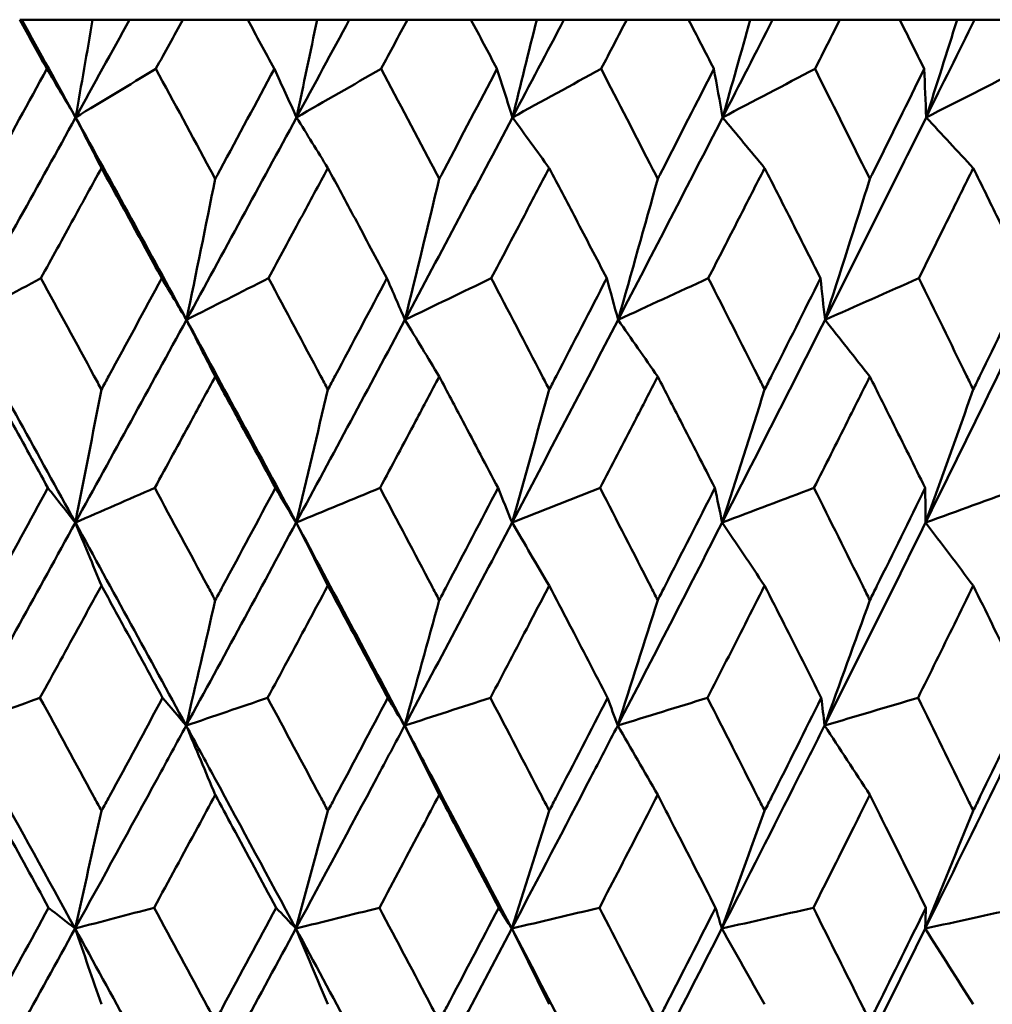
# Model space of a CAD drawing. Header units: millimetres. Extents: x 113 to 2969, y 62 to 2427.
# Tile 287 of 318: x 2054.04 to 2059.18, y 147.13 to 152.33. Entities that reach past the tile are written whole.
import ezdxf

# ---------------------------------------------------------------- set-up
doc = ezdxf.new("R2010")
doc.units = ezdxf.units.MM
doc.header["$LTSCALE"] = 12
doc.layers.add('Widoczne (ISO)', color=7, linetype='Continuous', lineweight=50)

msp = doc.modelspace()

# ---------------------------------------------------------------- linework, layer by layer
at = {"layer": 'Widoczne (ISO)'}
for p, q in [((2054.0426, 152.3297), (2054.0532, 152.3297)), ((2054.0532, 152.3297), (2054.4277, 152.3297)), ((2054.4277, 152.3297), (2054.6223, 152.3297)), ((2054.6223, 152.3297), (2054.9029, 152.3297)), ((2055.2459, 152.3297), (2054.9029, 152.3297)), ((2055.2459, 152.3297), (2055.6126, 152.3297)), ((2055.6126, 152.3297), (2055.7823, 152.3297)), ((2055.7823, 152.3297), (2056.0888, 152.3297)), ((2056.4242, 152.3297), (2056.0888, 152.3297)), ((2056.4242, 152.3297), (2056.7711, 152.3297)), ((2056.7711, 152.3297), (2056.9151, 152.3297)), ((2056.9151, 152.3297), (2057.2464, 152.3297)), ((2057.5727, 152.3297), (2057.2464, 152.3297)), ((2057.5727, 152.3297), (2057.8985, 152.3297)), ((2057.8985, 152.3297), (2058.0162, 152.3297)), ((2058.0162, 152.3297), (2058.371, 152.3297)), ((2058.687, 152.3297), (2058.371, 152.3297)), ((2058.687, 152.3297), (2058.9903, 152.3297)), ((2058.9903, 152.3297), (2059.0814, 152.3297)), ((2059.0814, 152.3297), (2059.4582, 152.3297))]:
    msp.add_line(p, q, dxfattribs=at)
msp.add_circle((2048.8943, 112.3297), 50, dxfattribs=at)
for points, knots in [([(2054.1859, 152.0704), (2054.1857, 152.0709), (2054.1854, 152.0715), (2054.1376, 152.1579), (2054.0901, 152.2438), (2054.0426, 152.3297)], [0.02951568, 0.02951568, 0.02951568, 0.02951568, 0.02969929, 0.02969929, 0.05939589, 0.05939589, 0.05939589, 0.05939589]), ([(2054.9029, 152.3297), (2054.856, 152.2438), (2054.809, 152.1579), (2054.7616, 152.0715), (2054.7614, 152.0709), (2054.7611, 152.0704)], [0, 0, 0, 0, 0.02969567, 0.02969567, 0.02988021, 0.02988021, 0.02988021, 0.02988021]), ([(2055.3866, 152.0704), (2055.3863, 152.0709), (2055.386, 152.0715), (2055.3392, 152.1579), (2055.2926, 152.2438), (2055.2459, 152.3297)], [0.02951568, 0.02951568, 0.02951568, 0.02951568, 0.02969929, 0.02969929, 0.05939589, 0.05939589, 0.05939589, 0.05939589]), ([(2056.0888, 152.3297), (2056.0429, 152.2438), (2055.9969, 152.1579), (2055.9506, 152.0715), (2055.9503, 152.0709), (2055.9501, 152.0704)], [0, 0, 0, 0, 0.02969567, 0.02969567, 0.02988021, 0.02988021, 0.02988021, 0.02988021]), ([(2056.5616, 152.0704), (2056.5613, 152.0709), (2056.561, 152.0715), (2056.5153, 152.1579), (2056.4698, 152.2438), (2056.4242, 152.3297)], [0.02951568, 0.02951568, 0.02951568, 0.02951568, 0.02969929, 0.02969929, 0.05939589, 0.05939589, 0.05939589, 0.05939589]), ([(2057.2464, 152.3297), (2057.2017, 152.2438), (2057.1569, 152.1579), (2057.1118, 152.0715), (2057.1115, 152.0709), (2057.1112, 152.0704)], [0, 0, 0, 0, 0.02969567, 0.02969567, 0.02988021, 0.02988021, 0.02988021, 0.02988021]), ([(2057.7063, 152.0704), (2057.706, 152.0709), (2057.7057, 152.0715), (2057.6613, 152.1579), (2057.6171, 152.2438), (2057.5727, 152.3297)], [0.02951568, 0.02951568, 0.02951568, 0.02951568, 0.02969929, 0.02969929, 0.05939589, 0.05939589, 0.05939589, 0.05939589]), ([(2058.371, 152.3297), (2058.3276, 152.2438), (2058.2842, 152.1579), (2058.2405, 152.0715), (2058.2402, 152.0709), (2058.2399, 152.0704)], [0, 0, 0, 0, 0.02969567, 0.02969567, 0.02988021, 0.02988021, 0.02988021, 0.02988021]), ([(2058.8162, 152.0704), (2058.816, 152.0709), (2058.8157, 152.0715), (2058.7727, 152.1579), (2058.7299, 152.2438), (2058.687, 152.3297)], [0.02951568, 0.02951568, 0.02951568, 0.02951568, 0.02969929, 0.02969929, 0.05939589, 0.05939589, 0.05939589, 0.05939589]), ([(2053.8681, 151.4894), (2053.877, 151.5056), (2053.8859, 151.5218), (2053.992, 151.7155), (2054.0891, 151.893), (2054.1859, 152.0704)], [0.0853813, 0.0853813, 0.0853813, 0.0853813, 0.09097809, 0.09097809, 0.15214536, 0.15214536, 0.15214536, 0.15214536]), ([(2054.7611, 152.0704), (2054.857, 151.8931), (2054.9528, 151.7157), (2055.0571, 151.5221), (2055.0659, 151.5057), (2055.0746, 151.4894)], [0.0297954, 0.0297954, 0.0297954, 0.0297954, 0.09092493, 0.09092493, 0.09655955, 0.09655955, 0.09655955, 0.09655955]), ([(2055.0746, 151.4894), (2055.0834, 151.5056), (2055.0921, 151.5218), (2055.1963, 151.7155), (2055.2915, 151.893), (2055.3866, 152.0704)], [0.0853813, 0.0853813, 0.0853813, 0.0853813, 0.09097809, 0.09097809, 0.15214536, 0.15214536, 0.15214536, 0.15214536]), ([(2055.9501, 152.0704), (2056.044, 151.8931), (2056.1376, 151.7157), (2056.2396, 151.5221), (2056.2482, 151.5057), (2056.2568, 151.4894)], [0.0297954, 0.0297954, 0.0297954, 0.0297954, 0.09092493, 0.09092493, 0.09655955, 0.09655955, 0.09655955, 0.09655955]), ([(2056.2568, 151.4894), (2056.2653, 151.5056), (2056.2739, 151.5218), (2056.3757, 151.7155), (2056.4688, 151.893), (2056.5616, 152.0704)], [0.0853813, 0.0853813, 0.0853813, 0.0853813, 0.09097809, 0.09097809, 0.15214536, 0.15214536, 0.15214536, 0.15214536]), ([(2057.1112, 152.0704), (2057.2027, 151.8931), (2057.2939, 151.7157), (2057.3932, 151.5221), (2057.4015, 151.5057), (2057.4099, 151.4894)], [0.0297954, 0.0297954, 0.0297954, 0.0297954, 0.09092493, 0.09092493, 0.09655955, 0.09655955, 0.09655955, 0.09655955]), ([(2057.4099, 151.4894), (2057.4182, 151.5056), (2057.4265, 151.5218), (2057.5256, 151.7155), (2057.6161, 151.893), (2057.7063, 152.0704)], [0.0853813, 0.0853813, 0.0853813, 0.0853813, 0.09097809, 0.09097809, 0.15214536, 0.15214536, 0.15214536, 0.15214536]), ([(2058.2399, 152.0704), (2058.3287, 151.8931), (2058.4171, 151.7157), (2058.5132, 151.5221), (2058.5213, 151.5057), (2058.5294, 151.4894)], [0.0297954, 0.0297954, 0.0297954, 0.0297954, 0.09092493, 0.09092493, 0.09655955, 0.09655955, 0.09655955, 0.09655955]), ([(2058.5294, 151.4894), (2058.5374, 151.5056), (2058.5455, 151.5218), (2058.6414, 151.7155), (2058.729, 151.893), (2058.8162, 152.0704)], [0.0853813, 0.0853813, 0.0853813, 0.0853813, 0.09097809, 0.09097809, 0.15214536, 0.15214536, 0.15214536, 0.15214536]), ([(2054.4741, 151.5471), (2054.4253, 151.4582), (2054.3765, 151.3693), (2054.2699, 151.1755), (2054.2122, 151.0706), (2054.1544, 150.9657)], [0.03078053, 0.03078053, 0.03078053, 0.03078053, 0.06149921, 0.06149921, 0.09773041, 0.09773041, 0.09773041, 0.09773041]), ([(2054.7923, 150.9657), (2054.7351, 151.0706), (2054.6778, 151.1755), (2054.5717, 151.3692), (2054.523, 151.4581), (2054.4741, 151.5471)], [0.02528165, 0.02528165, 0.02528165, 0.02528165, 0.06150593, 0.06150593, 0.09223152, 0.09223152, 0.09223152, 0.09223152]), ([(2055.6691, 151.5471), (2055.6212, 151.4582), (2055.5734, 151.3693), (2055.4689, 151.1755), (2055.4123, 151.0706), (2055.3557, 150.9657)], [0.03078053, 0.03078053, 0.03078053, 0.03078053, 0.06149921, 0.06149921, 0.09773041, 0.09773041, 0.09773041, 0.09773041]), ([(2055.9806, 150.9657), (2055.9246, 151.0706), (2055.8685, 151.1755), (2055.7647, 151.3692), (2055.7169, 151.4581), (2055.6691, 151.5471)], [0.02528165, 0.02528165, 0.02528165, 0.02528165, 0.06150593, 0.06150593, 0.09223152, 0.09223152, 0.09223152, 0.09223152]), ([(2056.8373, 151.5471), (2056.7906, 151.4582), (2056.7439, 151.3693), (2056.642, 151.1755), (2056.5867, 151.0706), (2056.5314, 150.9657)], [0.03078053, 0.03078053, 0.03078053, 0.03078053, 0.06149921, 0.06149921, 0.09773041, 0.09773041, 0.09773041, 0.09773041]), ([(2057.141, 150.9657), (2057.0864, 151.0706), (2057.0318, 151.1755), (2056.9305, 151.3692), (2056.8839, 151.4581), (2056.8373, 151.5471)], [0.02528165, 0.02528165, 0.02528165, 0.02528165, 0.06150593, 0.06150593, 0.09223152, 0.09223152, 0.09223152, 0.09223152]), ([(2057.9741, 151.5471), (2057.9288, 151.4582), (2057.8835, 151.3693), (2057.7844, 151.1755), (2057.7307, 151.0706), (2057.6769, 150.9657)], [0.03078053, 0.03078053, 0.03078053, 0.03078053, 0.06149921, 0.06149921, 0.09773041, 0.09773041, 0.09773041, 0.09773041]), ([(2058.2688, 150.9657), (2058.2159, 151.0706), (2058.1629, 151.1755), (2058.0646, 151.3692), (2058.0194, 151.4581), (2057.9741, 151.5471)], [0.02528165, 0.02528165, 0.02528165, 0.02528165, 0.06150593, 0.06150593, 0.09223152, 0.09223152, 0.09223152, 0.09223152]), ([(2059.0751, 151.5471), (2059.0314, 151.4582), (2058.9876, 151.3693), (2058.8918, 151.1755), (2058.8399, 151.0706), (2058.7879, 150.9657)], [0.03078053, 0.03078053, 0.03078053, 0.03078053, 0.06149921, 0.06149921, 0.09773041, 0.09773041, 0.09773041, 0.09773041]), ([(2059.3596, 150.9657), (2059.3086, 151.0706), (2059.2574, 151.1755), (2059.1625, 151.3692), (2059.1189, 151.4581), (2059.0751, 151.5471)], [0.02528165, 0.02528165, 0.02528165, 0.02528165, 0.06150593, 0.06150593, 0.09223152, 0.09223152, 0.09223152, 0.09223152]), ([(2054.1544, 150.9657), (2054.248, 150.7942), (2054.3414, 150.6227), (2054.4478, 150.4269), (2054.461, 150.4026), (2054.4741, 150.3784)], [0.02983351, 0.02983351, 0.02983351, 0.02983351, 0.0889495, 0.0889495, 0.09731113, 0.09731113, 0.09731113, 0.09731113]), ([(2054.4741, 150.3784), (2054.4873, 150.4025), (2054.5004, 150.4267), (2054.6066, 150.6225), (2054.6996, 150.7941), (2054.7923, 150.9657)], [0.0806421, 0.0806421, 0.0806421, 0.0806421, 0.08897282, 0.08897282, 0.14811965, 0.14811965, 0.14811965, 0.14811965]), ([(2055.3557, 150.9657), (2055.4475, 150.7942), (2055.539, 150.6227), (2055.6432, 150.4269), (2055.6562, 150.4026), (2055.6691, 150.3784)], [0.02983351, 0.02983351, 0.02983351, 0.02983351, 0.0889495, 0.0889495, 0.09731113, 0.09731113, 0.09731113, 0.09731113]), ([(2055.6691, 150.3784), (2055.6819, 150.4025), (2055.6948, 150.4267), (2055.7989, 150.6225), (2055.8899, 150.7941), (2055.9806, 150.9657)], [0.0806421, 0.0806421, 0.0806421, 0.0806421, 0.08897282, 0.08897282, 0.14811965, 0.14811965, 0.14811965, 0.14811965]), ([(2056.5314, 150.9657), (2056.621, 150.7942), (2056.7104, 150.6227), (2056.8121, 150.4269), (2056.8247, 150.4026), (2056.8373, 150.3784)], [0.02983351, 0.02983351, 0.02983351, 0.02983351, 0.0889495, 0.0889495, 0.09731113, 0.09731113, 0.09731113, 0.09731113]), ([(2056.8373, 150.3784), (2056.8498, 150.4025), (2056.8623, 150.4267), (2056.9639, 150.6225), (2057.0526, 150.7941), (2057.141, 150.9657)], [0.0806421, 0.0806421, 0.0806421, 0.0806421, 0.08897282, 0.08897282, 0.14811965, 0.14811965, 0.14811965, 0.14811965]), ([(2057.6769, 150.9657), (2057.7641, 150.7942), (2057.8509, 150.6227), (2057.9497, 150.4269), (2057.9619, 150.4026), (2057.9741, 150.3784)], [0.02983351, 0.02983351, 0.02983351, 0.02983351, 0.0889495, 0.0889495, 0.09731113, 0.09731113, 0.09731113, 0.09731113]), ([(2057.9741, 150.3784), (2057.9863, 150.4025), (2057.9985, 150.4267), (2058.097, 150.6225), (2058.1831, 150.7941), (2058.2688, 150.9657)], [0.0806421, 0.0806421, 0.0806421, 0.0806421, 0.08897282, 0.08897282, 0.14811965, 0.14811965, 0.14811965, 0.14811965]), ([(2058.7879, 150.9657), (2058.8722, 150.7942), (2058.9561, 150.6227), (2059.0515, 150.4269), (2059.0633, 150.4026), (2059.0751, 150.3784)], [0.02983351, 0.02983351, 0.02983351, 0.02983351, 0.0889495, 0.0889495, 0.09731113, 0.09731113, 0.09731113, 0.09731113]), ([(2059.0751, 150.3784), (2059.0869, 150.4025), (2059.0987, 150.4267), (2059.1938, 150.6225), (2059.2769, 150.7941), (2059.3596, 150.9657)], [0.0806421, 0.0806421, 0.0806421, 0.0806421, 0.08897282, 0.08897282, 0.14811965, 0.14811965, 0.14811965, 0.14811965]), ([(2054.1917, 149.8592), (2054.1272, 149.9766), (2054.0627, 150.0939), (2053.9547, 150.2897), (2053.9115, 150.3682), (2053.8681, 150.4467)], [0.02104899, 0.02104899, 0.02104899, 0.02104899, 0.0615671, 0.0615671, 0.08866561, 0.08866561, 0.08866561, 0.08866561]), ([(2055.0746, 150.4467), (2055.0321, 150.3682), (2054.9895, 150.2898), (2054.8831, 150.094), (2054.8193, 149.9766), (2054.7553, 149.8592)], [0.03448054, 0.03448054, 0.03448054, 0.03448054, 0.06157222, 0.06157222, 0.10209717, 0.10209717, 0.10209717, 0.10209717]), ([(2055.3922, 149.8592), (2055.329, 149.9766), (2055.2656, 150.0939), (2055.1597, 150.2897), (2055.1172, 150.3682), (2055.0746, 150.4467)], [0.02104899, 0.02104899, 0.02104899, 0.02104899, 0.0615671, 0.0615671, 0.08866561, 0.08866561, 0.08866561, 0.08866561]), ([(2056.2568, 150.4467), (2056.2152, 150.3682), (2056.1736, 150.2898), (2056.0695, 150.094), (2056.007, 149.9766), (2055.9445, 149.8592)], [0.03448054, 0.03448054, 0.03448054, 0.03448054, 0.06157222, 0.06157222, 0.10209717, 0.10209717, 0.10209717, 0.10209717]), ([(2056.5671, 149.8592), (2056.5053, 149.9766), (2056.4435, 150.0939), (2056.34, 150.2897), (2056.2984, 150.3682), (2056.2568, 150.4467)], [0.02104899, 0.02104899, 0.02104899, 0.02104899, 0.0615671, 0.0615671, 0.08866561, 0.08866561, 0.08866561, 0.08866561]), ([(2057.4099, 150.4467), (2057.3694, 150.3682), (2057.3289, 150.2898), (2057.2276, 150.094), (2057.1667, 149.9766), (2057.1057, 149.8592)], [0.03448054, 0.03448054, 0.03448054, 0.03448054, 0.06157222, 0.06157222, 0.10209717, 0.10209717, 0.10209717, 0.10209717]), ([(2057.7117, 149.8592), (2057.6517, 149.9766), (2057.5915, 150.0939), (2057.4908, 150.2897), (2057.4504, 150.3682), (2057.4099, 150.4467)], [0.02104899, 0.02104899, 0.02104899, 0.02104899, 0.0615671, 0.0615671, 0.08866561, 0.08866561, 0.08866561, 0.08866561]), ([(2058.5294, 150.4467), (2058.4902, 150.3682), (2058.4509, 150.2898), (2058.3527, 150.094), (2058.2937, 149.9766), (2058.2346, 149.8592)], [0.03448054, 0.03448054, 0.03448054, 0.03448054, 0.06157222, 0.06157222, 0.10209717, 0.10209717, 0.10209717, 0.10209717]), ([(2058.8214, 149.8592), (2058.7634, 149.9766), (2058.7052, 150.0939), (2058.6077, 150.2897), (2058.5686, 150.3682), (2058.5294, 150.4467)], [0.02104899, 0.02104899, 0.02104899, 0.02104899, 0.0615671, 0.0615671, 0.08866561, 0.08866561, 0.08866561, 0.08866561]), ([(2053.8681, 149.2669), (2053.8819, 149.2921), (2053.8957, 149.3173), (2054.0037, 149.5147), (2054.0978, 149.687), (2054.1917, 149.8592)], [0.07597559, 0.07597559, 0.07597559, 0.07597559, 0.08464777, 0.08464777, 0.14401425, 0.14401425, 0.14401425, 0.14401425]), ([(2054.7553, 149.8592), (2054.8484, 149.687), (2054.9413, 149.5148), (2055.0475, 149.3174), (2055.0611, 149.2922), (2055.0746, 149.2669)], [0.02530969, 0.02530969, 0.02530969, 0.02530969, 0.08465152, 0.08465152, 0.09334823, 0.09334823, 0.09334823, 0.09334823]), ([(2055.0746, 149.2669), (2055.0882, 149.2921), (2055.1017, 149.3173), (2055.2078, 149.5147), (2055.3001, 149.687), (2055.3922, 149.8592)], [0.07597559, 0.07597559, 0.07597559, 0.07597559, 0.08464777, 0.08464777, 0.14401425, 0.14401425, 0.14401425, 0.14401425]), ([(2055.9445, 149.8592), (2056.0355, 149.687), (2056.1264, 149.5148), (2056.2303, 149.3174), (2056.2435, 149.2922), (2056.2568, 149.2669)], [0.02530969, 0.02530969, 0.02530969, 0.02530969, 0.08465152, 0.08465152, 0.09334823, 0.09334823, 0.09334823, 0.09334823]), ([(2056.2568, 149.2669), (2056.27, 149.2921), (2056.2833, 149.3173), (2056.3869, 149.5147), (2056.4772, 149.687), (2056.5671, 149.8592)], [0.07597559, 0.07597559, 0.07597559, 0.07597559, 0.08464777, 0.08464777, 0.14401425, 0.14401425, 0.14401425, 0.14401425]), ([(2057.1057, 149.8592), (2057.1945, 149.687), (2057.283, 149.5148), (2057.3841, 149.3174), (2057.397, 149.2922), (2057.4099, 149.2669)], [0.02530969, 0.02530969, 0.02530969, 0.02530969, 0.08465152, 0.08465152, 0.09334823, 0.09334823, 0.09334823, 0.09334823]), ([(2057.4099, 149.2669), (2057.4228, 149.2921), (2057.4356, 149.3173), (2057.5365, 149.5147), (2057.6243, 149.687), (2057.7117, 149.8592)], [0.07597559, 0.07597559, 0.07597559, 0.07597559, 0.08464777, 0.08464777, 0.14401425, 0.14401425, 0.14401425, 0.14401425]), ([(2058.2346, 149.8592), (2058.3207, 149.687), (2058.4064, 149.5148), (2058.5044, 149.3174), (2058.5169, 149.2922), (2058.5294, 149.2669)], [0.02530969, 0.02530969, 0.02530969, 0.02530969, 0.08465152, 0.08465152, 0.09334823, 0.09334823, 0.09334823, 0.09334823]), ([(2058.5294, 149.2669), (2058.5418, 149.2921), (2058.5543, 149.3173), (2058.652, 149.5147), (2058.7369, 149.687), (2058.8214, 149.8592)], [0.07597559, 0.07597559, 0.07597559, 0.07597559, 0.08464777, 0.08464777, 0.14401425, 0.14401425, 0.14401425, 0.14401425]), ([(2054.4741, 149.3439), (2054.4371, 149.2763), (2054.4001, 149.2086), (2054.2921, 149.0112), (2054.2209, 148.8815), (2054.1497, 148.7518)], [0.03825175, 0.03825175, 0.03825175, 0.03825175, 0.06160817, 0.06160817, 0.10638617, 0.10638617, 0.10638617, 0.10638617]), ([(2054.797, 148.7518), (2054.7265, 148.8815), (2054.6558, 149.0112), (2054.5481, 149.2086), (2054.5111, 149.2763), (2054.4741, 149.3439)], [0.01681985, 0.01681985, 0.01681985, 0.01681985, 0.06159108, 0.06159108, 0.08495433, 0.08495433, 0.08495433, 0.08495433]), ([(2055.6691, 149.3439), (2055.6328, 149.2763), (2055.5965, 149.2086), (2055.4906, 149.0112), (2055.4209, 148.8815), (2055.351, 148.7518)], [0.03825175, 0.03825175, 0.03825175, 0.03825175, 0.06160817, 0.06160817, 0.10638617, 0.10638617, 0.10638617, 0.10638617]), ([(2055.9852, 148.7518), (2055.9162, 148.8815), (2055.847, 149.0112), (2055.7415, 149.2086), (2055.7053, 149.2763), (2055.6691, 149.3439)], [0.01681985, 0.01681985, 0.01681985, 0.01681985, 0.06159108, 0.06159108, 0.08495433, 0.08495433, 0.08495433, 0.08495433]), ([(2056.8373, 149.3439), (2056.8019, 149.2763), (2056.7665, 149.2086), (2056.6632, 149.0112), (2056.5951, 148.8815), (2056.5268, 148.7518)], [0.03825175, 0.03825175, 0.03825175, 0.03825175, 0.06160817, 0.06160817, 0.10638617, 0.10638617, 0.10638617, 0.10638617]), ([(2057.1454, 148.7518), (2057.0782, 148.8815), (2057.0108, 149.0112), (2056.9079, 149.2086), (2056.8726, 149.2763), (2056.8373, 149.3439)], [0.01681985, 0.01681985, 0.01681985, 0.01681985, 0.06159108, 0.06159108, 0.08495433, 0.08495433, 0.08495433, 0.08495433]), ([(2057.9741, 149.3439), (2057.9398, 149.2763), (2057.9054, 149.2086), (2057.805, 149.0112), (2057.7389, 148.8815), (2057.6726, 148.7518)], [0.03825175, 0.03825175, 0.03825175, 0.03825175, 0.06160817, 0.06160817, 0.10638617, 0.10638617, 0.10638617, 0.10638617]), ([(2058.2731, 148.7518), (2058.2079, 148.8815), (2058.1425, 149.0112), (2058.0427, 149.2086), (2058.0085, 149.2763), (2057.9741, 149.3439)], [0.01681985, 0.01681985, 0.01681985, 0.01681985, 0.06159108, 0.06159108, 0.08495433, 0.08495433, 0.08495433, 0.08495433]), ([(2059.0751, 149.3439), (2059.042, 149.2763), (2059.0088, 149.2086), (2058.9117, 149.0112), (2058.8478, 148.8815), (2058.7836, 148.7518)], [0.03825175, 0.03825175, 0.03825175, 0.03825175, 0.06160817, 0.06160817, 0.10638617, 0.10638617, 0.10638617, 0.10638617]), ([(2059.3638, 148.7518), (2059.3009, 148.8815), (2059.2378, 149.0112), (2059.1414, 149.2086), (2059.1083, 149.2763), (2059.0751, 149.3439)], [0.01681985, 0.01681985, 0.01681985, 0.01681985, 0.06159108, 0.06159108, 0.08495433, 0.08495433, 0.08495433, 0.08495433]), ([(2054.1497, 148.7518), (2054.2441, 148.5788), (2054.3384, 148.4057), (2054.4463, 148.2071), (2054.4602, 148.1816), (2054.4741, 148.156)], [0.02053386, 0.02053386, 0.02053386, 0.02053386, 0.08016461, 0.08016461, 0.08898694, 0.08898694, 0.08898694, 0.08898694]), ([(2054.4741, 148.156), (2054.488, 148.1815), (2054.5019, 148.207), (2054.6097, 148.4056), (2054.7035, 148.5787), (2054.797, 148.7518)], [0.07138254, 0.07138254, 0.07138254, 0.07138254, 0.08018544, 0.08018544, 0.13983561, 0.13983561, 0.13983561, 0.13983561]), ([(2055.351, 148.7518), (2055.4436, 148.5788), (2055.536, 148.4057), (2055.6418, 148.2071), (2055.6554, 148.1816), (2055.6691, 148.156)], [0.02053386, 0.02053386, 0.02053386, 0.02053386, 0.08016461, 0.08016461, 0.08898694, 0.08898694, 0.08898694, 0.08898694]), ([(2055.6691, 148.156), (2055.6827, 148.1815), (2055.6963, 148.207), (2055.8019, 148.4056), (2055.8937, 148.5787), (2055.9852, 148.7518)], [0.07138254, 0.07138254, 0.07138254, 0.07138254, 0.08018544, 0.08018544, 0.13983561, 0.13983561, 0.13983561, 0.13983561]), ([(2056.5268, 148.7518), (2056.6173, 148.5788), (2056.7075, 148.4057), (2056.8107, 148.2071), (2056.824, 148.1816), (2056.8373, 148.156)], [0.02053386, 0.02053386, 0.02053386, 0.02053386, 0.08016461, 0.08016461, 0.08898694, 0.08898694, 0.08898694, 0.08898694]), ([(2056.8373, 148.156), (2056.8505, 148.1815), (2056.8638, 148.207), (2056.9668, 148.4056), (2057.0563, 148.5787), (2057.1454, 148.7518)], [0.07138254, 0.07138254, 0.07138254, 0.07138254, 0.08018544, 0.08018544, 0.13983561, 0.13983561, 0.13983561, 0.13983561]), ([(2057.6726, 148.7518), (2057.7605, 148.5788), (2057.8481, 148.4057), (2057.9483, 148.2071), (2057.9612, 148.1816), (2057.9741, 148.156)], [0.02053386, 0.02053386, 0.02053386, 0.02053386, 0.08016461, 0.08016461, 0.08898694, 0.08898694, 0.08898694, 0.08898694]), ([(2057.9741, 148.156), (2057.987, 148.1815), (2057.9999, 148.207), (2058.0999, 148.4056), (2058.1867, 148.5787), (2058.2731, 148.7518)], [0.07138254, 0.07138254, 0.07138254, 0.07138254, 0.08018544, 0.08018544, 0.13983561, 0.13983561, 0.13983561, 0.13983561]), ([(2058.7836, 148.7518), (2058.8687, 148.5788), (2058.9534, 148.4057), (2059.0502, 148.2071), (2059.0627, 148.1816), (2059.0751, 148.156)], [0.02053386, 0.02053386, 0.02053386, 0.02053386, 0.08016461, 0.08016461, 0.08898694, 0.08898694, 0.08898694, 0.08898694]), ([(2059.0751, 148.156), (2059.0876, 148.1815), (2059.1, 148.207), (2059.1966, 148.4056), (2059.2804, 148.5787), (2059.3638, 148.7518)], [0.07138254, 0.07138254, 0.07138254, 0.07138254, 0.08018544, 0.08018544, 0.13983561, 0.13983561, 0.13983561, 0.13983561]), ([(2054.3352, 147.5347), (2054.1897, 147.7998), (2054.0437, 148.0647), (2053.8465, 148.4216), (2053.7956, 148.5136), (2053.7447, 148.6056)], [0.3692784, 0.3692784, 0.3692784, 0.3692784, 0.4608442, 0.4608442, 0.492629, 0.492629, 0.492629, 0.492629]), ([(2054.3352, 147.5347), (2054.481, 147.7998), (2054.6262, 148.0647), (2054.8211, 148.4216), (2054.8712, 148.5136), (2054.9213, 148.6056)], [0.3692784, 0.3692784, 0.3692784, 0.3692784, 0.4608442, 0.4608442, 0.492629, 0.492629, 0.492629, 0.492629]), ([(2055.5004, 147.5347), (2055.3579, 147.7998), (2055.2147, 148.0647), (2055.0213, 148.4216), (2054.9713, 148.5136), (2054.9213, 148.6056)], [0.3692784, 0.3692784, 0.3692784, 0.3692784, 0.4608442, 0.4608442, 0.492629, 0.492629, 0.492629, 0.492629]), ([(2055.5004, 147.5347), (2055.6432, 147.7998), (2055.7854, 148.0647), (2055.9761, 148.4216), (2056.0252, 148.5136), (2056.0742, 148.6056)], [0.3692784, 0.3692784, 0.3692784, 0.3692784, 0.4608442, 0.4608442, 0.492629, 0.492629, 0.492629, 0.492629]), ([(2056.6396, 147.5347), (2056.5005, 147.7998), (2056.3608, 148.0647), (2056.1718, 148.4216), (2056.123, 148.5136), (2056.0742, 148.6056)], [0.3692784, 0.3692784, 0.3692784, 0.3692784, 0.4608442, 0.4608442, 0.492629, 0.492629, 0.492629, 0.492629]), ([(2056.6396, 147.5347), (2056.7789, 147.7998), (2056.9175, 148.0647), (2057.1032, 148.4216), (2057.151, 148.5136), (2057.1986, 148.6056)], [0.3692784, 0.3692784, 0.3692784, 0.3692784, 0.4608442, 0.4608442, 0.492629, 0.492629, 0.492629, 0.492629]), ([(2057.7481, 147.5347), (2057.8834, 147.7998), (2058.0179, 148.0647), (2058.1979, 148.4216), (2058.2442, 148.5136), (2058.2904, 148.6056)], [0.3692784, 0.3692784, 0.3692784, 0.3692784, 0.4608442, 0.4608442, 0.492629, 0.492629, 0.492629, 0.492629]), ([(2058.8217, 147.5347), (2058.9524, 147.7998), (2059.0822, 148.0647), (2059.2558, 148.4216), (2059.3005, 148.5136), (2059.345, 148.6056)], [0.3692784, 0.3692784, 0.3692784, 0.3692784, 0.4608442, 0.4608442, 0.492629, 0.492629, 0.492629, 0.492629]), ([(2054.1954, 147.6442), (2054.1176, 147.7862), (2054.0396, 147.9282), (2053.9304, 148.1267), (2053.8992, 148.1832), (2053.8681, 148.2397)], [0.01259731, 0.01259731, 0.01259731, 0.01259731, 0.06159863, 0.06159863, 0.08110666, 0.08110666, 0.08110666, 0.08110666]), ([(2055.0746, 148.2397), (2055.0441, 148.1832), (2055.0135, 148.1267), (2054.9059, 147.9282), (2054.8289, 147.7862), (2054.7517, 147.6442)], [0.04208868, 0.04208868, 0.04208868, 0.04208868, 0.06158988, 0.06158988, 0.11059803, 0.11059803, 0.11059803, 0.11059803]), ([(2055.3959, 147.6442), (2055.3195, 147.7862), (2055.243, 147.9282), (2055.1358, 148.1267), (2055.1052, 148.1832), (2055.0746, 148.2397)], [0.01259731, 0.01259731, 0.01259731, 0.01259731, 0.06159863, 0.06159863, 0.08110666, 0.08110666, 0.08110666, 0.08110666]), ([(2056.2568, 148.2397), (2056.2269, 148.1832), (2056.197, 148.1267), (2056.0918, 147.9282), (2056.0164, 147.7862), (2055.9408, 147.6442)], [0.04208868, 0.04208868, 0.04208868, 0.04208868, 0.06158988, 0.06158988, 0.11059803, 0.11059803, 0.11059803, 0.11059803]), ([(2056.5706, 147.6442), (2056.4961, 147.7862), (2056.4213, 147.9282), (2056.3166, 148.1267), (2056.2867, 148.1832), (2056.2568, 148.2397)], [0.01259731, 0.01259731, 0.01259731, 0.01259731, 0.06159863, 0.06159863, 0.08110666, 0.08110666, 0.08110666, 0.08110666]), ([(2057.4099, 148.2397), (2057.3808, 148.1832), (2057.3517, 148.1267), (2057.2493, 147.9282), (2057.1759, 147.7862), (2057.1022, 147.6442)], [0.04208868, 0.04208868, 0.04208868, 0.04208868, 0.06158988, 0.06158988, 0.11059803, 0.11059803, 0.11059803, 0.11059803]), ([(2057.7151, 147.6442), (2057.6427, 147.7862), (2057.57, 147.9282), (2057.468, 148.1267), (2057.439, 148.1832), (2057.4099, 148.2397)], [0.01259731, 0.01259731, 0.01259731, 0.01259731, 0.06159863, 0.06159863, 0.08110666, 0.08110666, 0.08110666, 0.08110666]), ([(2058.5294, 148.2397), (2058.5012, 148.1832), (2058.473, 148.1267), (2058.3738, 147.9282), (2058.3026, 147.7862), (2058.2312, 147.6442)], [0.04208868, 0.04208868, 0.04208868, 0.04208868, 0.06158988, 0.06158988, 0.11059803, 0.11059803, 0.11059803, 0.11059803]), ([(2058.8248, 147.6442), (2058.7547, 147.7862), (2058.6844, 147.9282), (2058.5857, 148.1267), (2058.5576, 148.1832), (2058.5294, 148.2397)], [0.01259731, 0.01259731, 0.01259731, 0.01259731, 0.06159863, 0.06159863, 0.08110666, 0.08110666, 0.08110666, 0.08110666]), ([(2053.8681, 147.0462), (2053.882, 147.0715), (2053.8958, 147.0968), (2054.0052, 147.2961), (2054.1004, 147.4702), (2054.1954, 147.6442)], [0.06686277, 0.06686277, 0.06686277, 0.06686277, 0.07557848, 0.07557848, 0.13558897, 0.13558897, 0.13558897, 0.13558897]), ([(2054.7517, 147.6442), (2054.8459, 147.4702), (2054.9399, 147.2962), (2055.0474, 147.0969), (2055.061, 147.0715), (2055.0746, 147.0462)], [0.01556037, 0.01556037, 0.01556037, 0.01556037, 0.07555527, 0.07555527, 0.08428623, 0.08428623, 0.08428623, 0.08428623]), ([(2055.0746, 147.0462), (2055.0883, 147.0715), (2055.1019, 147.0968), (2055.2092, 147.2961), (2055.3027, 147.4702), (2055.3959, 147.6442)], [0.06686277, 0.06686277, 0.06686277, 0.06686277, 0.07557848, 0.07557848, 0.13558897, 0.13558897, 0.13558897, 0.13558897]), ([(2055.9408, 147.6442), (2056.0331, 147.4702), (2056.125, 147.2962), (2056.2301, 147.0969), (2056.2435, 147.0715), (2056.2568, 147.0462)], [0.01556037, 0.01556037, 0.01556037, 0.01556037, 0.07555527, 0.07555527, 0.08428623, 0.08428623, 0.08428623, 0.08428623]), ([(2056.2568, 147.0462), (2056.2701, 147.0715), (2056.2834, 147.0968), (2056.3883, 147.2961), (2056.4796, 147.4702), (2056.5706, 147.6442)], [0.06686277, 0.06686277, 0.06686277, 0.06686277, 0.07557848, 0.07557848, 0.13558897, 0.13558897, 0.13558897, 0.13558897]), ([(2057.1022, 147.6442), (2057.1921, 147.4702), (2057.2816, 147.2962), (2057.3839, 147.0969), (2057.3969, 147.0715), (2057.4099, 147.0462)], [0.01556037, 0.01556037, 0.01556037, 0.01556037, 0.07555527, 0.07555527, 0.08428623, 0.08428623, 0.08428623, 0.08428623]), ([(2057.4099, 147.0462), (2057.4229, 147.0715), (2057.4358, 147.0968), (2057.5379, 147.2961), (2057.6267, 147.4702), (2057.7151, 147.6442)], [0.06686277, 0.06686277, 0.06686277, 0.06686277, 0.07557848, 0.07557848, 0.13558897, 0.13558897, 0.13558897, 0.13558897]), ([(2058.2312, 147.6442), (2058.3183, 147.4702), (2058.4052, 147.2962), (2058.5042, 147.0969), (2058.5168, 147.0715), (2058.5294, 147.0462)], [0.01556037, 0.01556037, 0.01556037, 0.01556037, 0.07555527, 0.07555527, 0.08428623, 0.08428623, 0.08428623, 0.08428623]), ([(2058.5294, 147.0462), (2058.5419, 147.0715), (2058.5545, 147.0968), (2058.6533, 147.2961), (2058.7392, 147.4702), (2058.8248, 147.6442)], [0.06686277, 0.06686277, 0.06686277, 0.06686277, 0.07557848, 0.07557848, 0.13558897, 0.13558897, 0.13558897, 0.13558897])]:
    msp.add_open_spline(points, degree=3, knots=knots, dxfattribs=at)
for points in [[(2054.3379, 151.8142), (2054.2432, 151.9861), (2054.1483, 152.1579), (2054.0532, 152.3297)], [(2054.3379, 151.8142), (2054.4329, 151.9861), (2054.5277, 152.1579), (2054.6223, 152.3297)], [(2054.4277, 152.3297), (2054.3979, 152.1576), (2054.368, 151.9858), (2054.3379, 151.8142)], [(2055.5037, 151.8142), (2055.5968, 151.9861), (2055.6896, 152.1579), (2055.7823, 152.3297)], [(2055.6126, 152.3297), (2055.5765, 152.1576), (2055.5402, 151.9858), (2055.5037, 151.8142)], [(2056.6434, 151.8142), (2056.7342, 151.9861), (2056.8248, 152.1579), (2056.9151, 152.3297)], [(2056.7711, 152.3297), (2056.7287, 152.1576), (2056.6861, 151.9858), (2056.6434, 151.8142)], [(2057.7525, 151.8142), (2057.8407, 151.9861), (2057.9286, 152.1579), (2058.0162, 152.3297)], [(2057.8985, 152.3297), (2057.85, 152.1576), (2057.8013, 151.9858), (2057.7525, 151.8142)], [(2058.8266, 151.8142), (2058.9119, 151.9861), (2058.9968, 152.1579), (2059.0814, 152.3297)], [(2058.9903, 152.3297), (2058.936, 152.1576), (2058.8814, 151.9858), (2058.8266, 151.8142)], [(2054.3379, 151.8142), (2054.2873, 151.8996), (2054.2367, 151.985), (2054.1859, 152.0704)], [(2054.3379, 151.8142), (2054.4789, 151.8996), (2054.62, 151.985), (2054.7611, 152.0704)], [(2055.5037, 151.8142), (2055.4647, 151.8996), (2055.4257, 151.985), (2055.3866, 152.0704)], [(2055.5037, 151.8142), (2055.6524, 151.8996), (2055.8012, 151.985), (2055.9501, 152.0704)], [(2056.6434, 151.8142), (2056.6162, 151.8996), (2056.5889, 151.985), (2056.5616, 152.0704)], [(2056.6434, 151.8142), (2056.7993, 151.8996), (2056.9552, 151.985), (2057.1112, 152.0704)], [(2057.7525, 151.8142), (2057.7372, 151.8996), (2057.7218, 151.985), (2057.7063, 152.0704)], [(2057.7525, 151.8142), (2057.9149, 151.8996), (2058.0774, 151.985), (2058.2399, 152.0704)], [(2058.8266, 151.8142), (2058.8232, 151.8996), (2058.8198, 151.985), (2058.8162, 152.0704)], [(2058.8266, 151.8142), (2058.9949, 151.8996), (2059.1633, 151.985), (2059.3317, 152.0704)], [(2053.7459, 150.7462), (2053.9439, 151.1023), (2054.1413, 151.4584), (2054.3379, 151.8142)], [(2054.9228, 150.7462), (2054.7289, 151.1023), (2054.5339, 151.4584), (2054.3379, 151.8142)], [(2054.4741, 151.5471), (2054.4287, 151.6362), (2054.3833, 151.7253), (2054.3379, 151.8142)], [(2054.9228, 150.7462), (2055.1173, 151.1023), (2055.3109, 151.4584), (2055.5037, 151.8142)], [(2055.6691, 151.5471), (2055.614, 151.6362), (2055.5588, 151.7253), (2055.5037, 151.8142)], [(2056.0759, 150.7462), (2056.2661, 151.1023), (2056.4553, 151.4584), (2056.6434, 151.8142)], [(2056.8373, 151.5471), (2056.7727, 151.6362), (2056.708, 151.7253), (2056.6434, 151.8142)], [(2057.2007, 150.7462), (2057.3858, 151.1023), (2057.5698, 151.4584), (2057.7525, 151.8142)], [(2057.9741, 151.5471), (2057.9003, 151.6362), (2057.8264, 151.7253), (2057.7525, 151.8142)], [(2058.2927, 150.7462), (2058.4721, 151.1023), (2058.65, 151.4584), (2058.8266, 151.8142)], [(2059.0751, 151.5471), (2058.9923, 151.6362), (2058.9095, 151.7253), (2058.8266, 151.8142)], [(2055.0746, 151.4894), (2055.0243, 151.241), (2054.9737, 150.9932), (2054.9228, 150.7462)], [(2056.2568, 151.4894), (2056.1969, 151.241), (2056.1366, 150.9932), (2056.0759, 150.7462)], [(2057.4099, 151.4894), (2057.3406, 151.241), (2057.2708, 150.9932), (2057.2007, 150.7462)], [(2058.5294, 151.4894), (2058.451, 151.241), (2058.372, 150.9932), (2058.2927, 150.7462)], [(2053.7459, 150.7462), (2053.882, 150.8193), (2054.0182, 150.8925), (2054.1544, 150.9657)], [(2054.9228, 150.7462), (2054.8794, 150.8193), (2054.8359, 150.8925), (2054.7923, 150.9657)], [(2054.9228, 150.7462), (2055.0671, 150.8193), (2055.2113, 150.8925), (2055.3557, 150.9657)], [(2056.0759, 150.7462), (2056.0442, 150.8193), (2056.0124, 150.8925), (2055.9806, 150.9657)], [(2056.0759, 150.7462), (2056.2277, 150.8193), (2056.3795, 150.8925), (2056.5314, 150.9657)], [(2057.2007, 150.7462), (2057.1808, 150.8193), (2057.1609, 150.8925), (2057.141, 150.9657)], [(2057.2007, 150.7462), (2057.3594, 150.8193), (2057.5182, 150.8925), (2057.6769, 150.9657)], [(2058.2927, 150.7462), (2058.2848, 150.8193), (2058.2768, 150.8925), (2058.2688, 150.9657)], [(2058.2927, 150.7462), (2058.4577, 150.8193), (2058.6228, 150.8925), (2058.7879, 150.9657)], [(2054.3363, 149.6763), (2054.1405, 150.033), (2053.9436, 150.3896), (2053.7459, 150.7462)], [(2054.3363, 149.6763), (2054.5326, 150.033), (2054.7281, 150.3896), (2054.9228, 150.7462)], [(2055.5017, 149.6763), (2055.3099, 150.033), (2055.1169, 150.3896), (2054.9228, 150.7462)], [(2055.0746, 150.4467), (2055.0241, 150.5466), (2054.9734, 150.6465), (2054.9228, 150.7462)], [(2055.5017, 149.6763), (2055.6941, 150.033), (2055.8855, 150.3896), (2056.0759, 150.7462)], [(2056.2568, 150.4467), (2056.1965, 150.5466), (2056.1362, 150.6465), (2056.0759, 150.7462)], [(2056.6411, 149.6763), (2056.8288, 150.033), (2057.0153, 150.3896), (2057.2007, 150.7462)], [(2057.4099, 150.4467), (2057.3402, 150.5466), (2057.2705, 150.6465), (2057.2007, 150.7462)], [(2057.7498, 149.6763), (2057.9321, 150.033), (2058.1131, 150.3896), (2058.2927, 150.7462)], [(2058.5294, 150.4467), (2058.4505, 150.5466), (2058.3716, 150.6465), (2058.2927, 150.7462)], [(2058.8237, 149.6763), (2058.9998, 150.033), (2059.1745, 150.3896), (2059.3476, 150.7462)], [(2054.4741, 150.3784), (2054.4284, 150.1438), (2054.3825, 149.9097), (2054.3363, 149.6763)], [(2055.6691, 150.3784), (2055.6136, 150.1438), (2055.5578, 149.9097), (2055.5017, 149.6763)], [(2056.8373, 150.3784), (2056.7722, 150.1438), (2056.7068, 149.9097), (2056.6411, 149.6763)], [(2057.9741, 150.3784), (2057.8998, 150.1438), (2057.825, 149.9097), (2057.7498, 149.6763)], [(2059.0751, 150.3784), (2058.9918, 150.1438), (2058.9079, 149.9097), (2058.8237, 149.6763)], [(2054.3363, 149.6763), (2054.2882, 149.7373), (2054.24, 149.7983), (2054.1917, 149.8592)], [(2054.3363, 149.6763), (2054.476, 149.7373), (2054.6156, 149.7983), (2054.7553, 149.8592)], [(2055.5017, 149.6763), (2055.4653, 149.7373), (2055.4288, 149.7983), (2055.3922, 149.8592)], [(2055.5017, 149.6763), (2055.6493, 149.7373), (2055.7969, 149.7983), (2055.9445, 149.8592)], [(2056.6411, 149.6763), (2056.6165, 149.7373), (2056.5918, 149.7983), (2056.5671, 149.8592)], [(2056.6411, 149.6763), (2056.7959, 149.7373), (2056.9508, 149.7983), (2057.1057, 149.8592)], [(2057.7498, 149.6763), (2057.7372, 149.7373), (2057.7244, 149.7983), (2057.7117, 149.8592)], [(2057.7498, 149.6763), (2057.9114, 149.7373), (2058.073, 149.7983), (2058.2346, 149.8592)], [(2058.8237, 149.6763), (2058.823, 149.7373), (2058.8222, 149.7983), (2058.8214, 149.8592)], [(2058.8237, 149.6763), (2058.9913, 149.7373), (2059.159, 149.7983), (2059.3266, 149.8592)], [(2053.7447, 148.6056), (2053.9426, 148.9624), (2054.1399, 149.3194), (2054.3363, 149.6763)], [(2054.9213, 148.6056), (2054.7273, 148.9624), (2054.5323, 149.3194), (2054.3363, 149.6763)], [(2054.4741, 149.3439), (2054.4282, 149.4549), (2054.3823, 149.5657), (2054.3363, 149.6763)], [(2054.9213, 148.6056), (2055.1157, 148.9624), (2055.3092, 149.3194), (2055.5017, 149.6763)], [(2056.0742, 148.6056), (2055.8846, 148.9624), (2055.6937, 149.3194), (2055.5017, 149.6763)], [(2055.6691, 149.3439), (2055.6133, 149.4549), (2055.5575, 149.5657), (2055.5017, 149.6763)], [(2056.0742, 148.6056), (2056.2642, 148.9624), (2056.4532, 149.3194), (2056.6411, 149.6763)], [(2056.8373, 149.3439), (2056.7719, 149.4549), (2056.7065, 149.5657), (2056.6411, 149.6763)], [(2057.1986, 148.6056), (2057.3837, 148.9624), (2057.5674, 149.3194), (2057.7498, 149.6763)], [(2057.9741, 149.3439), (2057.8994, 149.4549), (2057.8246, 149.5657), (2057.7498, 149.6763)], [(2058.2904, 148.6056), (2058.4696, 148.9624), (2058.6474, 149.3194), (2058.8237, 149.6763)], [(2059.0751, 149.3439), (2058.9914, 149.4549), (2058.9075, 149.5657), (2058.8237, 149.6763)], [(2055.0746, 149.2669), (2055.0238, 149.0459), (2054.9727, 148.8255), (2054.9213, 148.6056)], [(2056.2568, 149.2669), (2056.1962, 149.0459), (2056.1353, 148.8255), (2056.0742, 148.6056)], [(2057.4099, 149.2669), (2057.3398, 149.0459), (2057.2694, 148.8255), (2057.1986, 148.6056)], [(2058.5294, 149.2669), (2058.4501, 149.0459), (2058.3704, 148.8255), (2058.2904, 148.6056)], [(2053.7447, 148.6056), (2053.8797, 148.6543), (2054.0147, 148.703), (2054.1497, 148.7518)], [(2054.9213, 148.6056), (2054.8799, 148.6543), (2054.8385, 148.703), (2054.797, 148.7518)], [(2054.9213, 148.6056), (2055.0645, 148.6543), (2055.2078, 148.703), (2055.351, 148.7518)], [(2056.0742, 148.6056), (2056.0445, 148.6543), (2056.0149, 148.703), (2055.9852, 148.7518)], [(2056.0742, 148.6056), (2056.225, 148.6543), (2056.3759, 148.703), (2056.5268, 148.7518)], [(2057.1986, 148.6056), (2057.1809, 148.6543), (2057.1632, 148.703), (2057.1454, 148.7518)], [(2057.1986, 148.6056), (2057.3566, 148.6543), (2057.5146, 148.703), (2057.6726, 148.7518)], [(2058.2904, 148.6056), (2058.2846, 148.6543), (2058.2789, 148.703), (2058.2731, 148.7518)], [(2058.2904, 148.6056), (2058.4548, 148.6543), (2058.6192, 148.703), (2058.7836, 148.7518)], [(2055.0746, 148.2397), (2055.0236, 148.3619), (2054.9725, 148.4838), (2054.9213, 148.6056)], [(2056.2568, 148.2397), (2056.196, 148.3619), (2056.1351, 148.4838), (2056.0742, 148.6056)], [(2057.4099, 148.2397), (2057.3395, 148.3619), (2057.2691, 148.4838), (2057.1986, 148.6056)], [(2058.5294, 148.2397), (2058.4498, 148.3619), (2058.3701, 148.4838), (2058.2904, 148.6056)], [(2054.4741, 148.156), (2054.428, 147.9484), (2054.3817, 147.7413), (2054.3352, 147.5347)], [(2055.6691, 148.156), (2055.6131, 147.9484), (2055.5569, 147.7413), (2055.5004, 147.5347)], [(2056.8373, 148.156), (2056.7716, 147.9484), (2056.7057, 147.7413), (2056.6396, 147.5347)], [(2057.9741, 148.156), (2057.8991, 147.9484), (2057.8237, 147.7413), (2057.7481, 147.5347)], [(2059.0751, 148.156), (2058.991, 147.9484), (2058.9065, 147.7413), (2058.8217, 147.5347)], [(2054.3352, 147.5347), (2054.2887, 147.5712), (2054.2421, 147.6077), (2054.1954, 147.6442)], [(2054.3352, 147.5347), (2054.474, 147.5712), (2054.6128, 147.6077), (2054.7517, 147.6442)], [(2055.5004, 147.5347), (2055.4656, 147.5712), (2055.4307, 147.6077), (2055.3959, 147.6442)], [(2055.5004, 147.5347), (2055.6472, 147.5712), (2055.794, 147.6077), (2055.9408, 147.6442)], [(2056.6396, 147.5347), (2056.6166, 147.5712), (2056.5936, 147.6077), (2056.5706, 147.6442)], [(2056.6396, 147.5347), (2056.7938, 147.5712), (2056.948, 147.6077), (2057.1022, 147.6442)], [(2057.7481, 147.5347), (2057.7371, 147.5712), (2057.7261, 147.6077), (2057.7151, 147.6442)], [(2057.7481, 147.5347), (2057.9091, 147.5712), (2058.0702, 147.6077), (2058.2312, 147.6442)], [(2058.8217, 147.5347), (2058.8228, 147.5712), (2058.8238, 147.6077), (2058.8248, 147.6442)], [(2058.8217, 147.5347), (2058.9889, 147.5712), (2059.1561, 147.6077), (2059.3233, 147.6442)], [(2053.744, 146.4646), (2053.942, 146.8213), (2054.1391, 147.178), (2054.3352, 147.5347)], [(2054.9204, 146.4646), (2054.7262, 146.8213), (2054.5311, 147.178), (2054.3352, 147.5347)], [(2054.4741, 147.135), (2054.4279, 147.2684), (2054.3816, 147.4017), (2054.3352, 147.5347)], [(2054.9204, 146.4646), (2055.1149, 146.8213), (2055.3082, 147.178), (2055.5004, 147.5347)], [(2056.0731, 146.4646), (2055.8832, 146.8213), (2055.6923, 147.178), (2055.5004, 147.5347)], [(2055.6691, 147.135), (2055.6129, 147.2684), (2055.5567, 147.4017), (2055.5004, 147.5347)], [(2056.0731, 146.4646), (2056.2632, 146.8213), (2056.452, 147.178), (2056.6396, 147.5347)], [(2057.1974, 146.4646), (2057.0127, 146.8213), (2056.8267, 147.178), (2056.6396, 147.5347)], [(2056.8373, 147.135), (2056.7714, 147.2684), (2056.7055, 147.4017), (2056.6396, 147.5347)], [(2057.1974, 146.4646), (2057.3824, 146.8213), (2057.566, 147.178), (2057.7481, 147.5347)], [(2057.9741, 147.135), (2057.8989, 147.2684), (2057.8235, 147.4017), (2057.7481, 147.5347)], [(2058.289, 146.4646), (2058.4682, 146.8213), (2058.6458, 147.178), (2058.8217, 147.5347)], [(2059.0751, 147.135), (2058.9907, 147.2684), (2058.9063, 147.4017), (2058.8217, 147.5347)]]:
    msp.add_open_spline(points, degree=3, dxfattribs=at)

doc.saveas('drawing.dxf')
